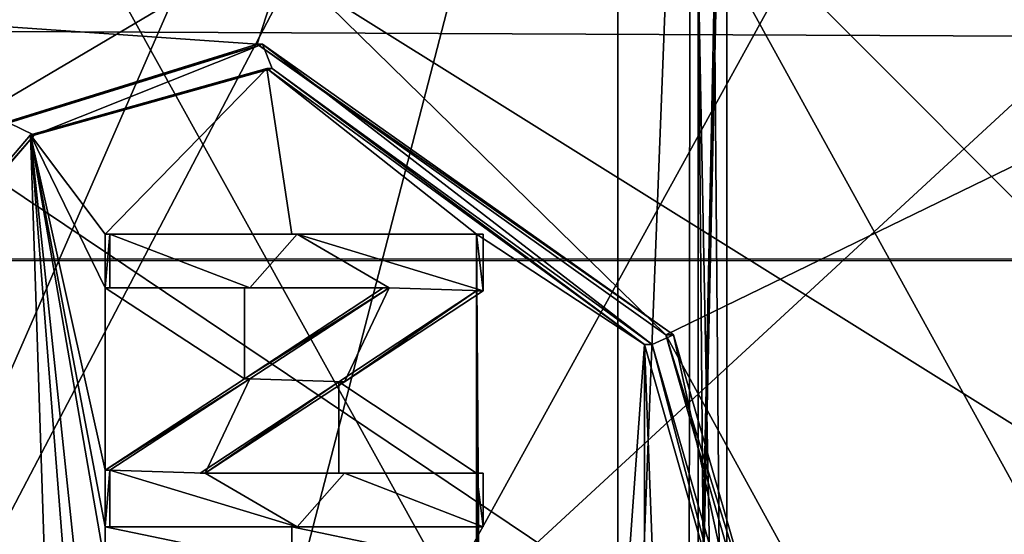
# Model space of a CAD drawing. Header units: millimetres. Extents: x -110 to 163, y -50 to 19.
# Tile 337 of 656: x 1.5 to 3.44, y -36.33 to -35.32. Entities that reach past the tile are written whole.
import ezdxf

# ---------------------------------------------------------------- set-up
doc = ezdxf.new("R2010")
doc.units = ezdxf.units.MM
doc.header["$LTSCALE"] = 65.185185
for name, color, linetype in [('1187', 7, 'CONTINUOUS'), ('1914', 7, 'CONTINUOUS'), ('1921', 7, 'CONTINUOUS'), ('2194', 7, 'CONTINUOUS'), ('235', 7, 'CONTINUOUS'), ('2388', 7, 'CONTINUOUS'), ('2398', 7, 'CONTINUOUS'), ('2490', 7, 'CONTINUOUS'), ('263', 7, 'CONTINUOUS'), ('267', 7, 'CONTINUOUS'), ('2743', 7, 'CONTINUOUS'), ('2767', 7, 'CONTINUOUS'), ('2794', 7, 'CONTINUOUS'), ('2814', 7, 'CONTINUOUS'), ('2879', 7, 'CONTINUOUS'), ('2924', 7, 'CONTINUOUS'), ('3180', 7, 'CONTINUOUS'), ('3702', 7, 'CONTINUOUS'), ('3764', 7, 'CONTINUOUS'), ('388', 7, 'CONTINUOUS'), ('3883', 7, 'CONTINUOUS'), ('389', 7, 'CONTINUOUS'), ('4825', 7, 'CONTINUOUS'), ('5304', 7, 'CONTINUOUS'), ('5322', 7, 'CONTINUOUS'), ('5402', 7, 'CONTINUOUS'), ('5508', 7, 'CONTINUOUS'), ('5971', 7, 'CONTINUOUS'), ('5990', 7, 'CONTINUOUS')]:
    doc.layers.add(name, color=color, linetype=linetype)

msp = doc.modelspace()

# ---------------------------------------------------------------- linework, layer by layer
at = {"layer": '1187', "color": 7, "linetype": 'CONTINUOUS', "true_color": 0x9a9a9a}
for points in [[(2.05, -35.7389, 101.6737), (1.6806, -35.7389, 101.7486), (1.9566, -35.8446, 101.6941), (2.05, -35.7389, 101.6737)], [(1.9566, -35.8446, 101.6941), (1.6806, -35.7389, 101.7486), (1.6806, -35.8446, 101.7486), (1.9566, -35.8446, 101.6941)], [(2.2308, -35.8446, 101.6315), (2.05, -35.7389, 101.6737), (1.9566, -35.8446, 101.6941), (2.2308, -35.8446, 101.6315)], [(2.4162, -35.7389, 101.5842), (2.05, -35.7389, 101.6737), (2.4162, -35.8507, 101.5842), (2.4162, -35.7389, 101.5842)], [(2.4162, -35.8507, 101.5842), (2.05, -35.7389, 101.6737), (2.2308, -35.8446, 101.6315), (2.4162, -35.8507, 101.5842)], [(1.9566, -36.0243, 101.6941), (2.1433, -36.0303, 101.6524), (2.2308, -35.8446, 101.6315), (1.9566, -36.0243, 101.6941)], [(2.1433, -36.0303, 101.6524), (2.4162, -35.8507, 101.5842), (2.2308, -35.8446, 101.6315), (2.1433, -36.0303, 101.6524)], [(1.6806, -36.204, 101.7486), (1.8685, -36.21, 101.7124), (1.9566, -36.0243, 101.6941), (1.6806, -36.204, 101.7486)], [(1.8685, -36.21, 101.7124), (2.1433, -36.0303, 101.6524), (1.9566, -36.0243, 101.6941), (1.8685, -36.21, 101.7124)], [(2.05, -36.3158, 101.6737), (1.8685, -36.21, 101.7124), (1.6806, -36.204, 101.7486), (2.05, -36.3158, 101.6737)], [(1.6806, -36.3158, 101.7486), (2.05, -36.3158, 101.6737), (1.6806, -36.204, 101.7486), (1.6806, -36.3158, 101.7486)], [(2.1433, -36.21, 101.6524), (1.8685, -36.21, 101.7124), (2.05, -36.3158, 101.6737), (2.1433, -36.21, 101.6524)], [(2.4162, -36.3158, 101.5842), (2.1433, -36.21, 101.6524), (2.05, -36.3158, 101.6737), (2.4162, -36.3158, 101.5842)], [(2.4162, -36.21, 101.5842), (2.1433, -36.21, 101.6524), (2.4162, -36.3158, 101.5842), (2.4162, -36.21, 101.5842)]]:
    msp.add_3dface(points, dxfattribs=at)
at = {"layer": '1914', "color": 7, "linetype": 'CONTINUOUS', "true_color": 0x9a9a9a}
for points in [[(1.9899, -35.4125, 101.6358), (1.5319, -35.5437, 101.7743), (1.5243, -35.5433, 101.7249), (1.9899, -35.4125, 101.6358)], [(2.0007, -35.4125, 101.6846), (1.5319, -35.5437, 101.7743), (1.9899, -35.4125, 101.6358), (2.0007, -35.4125, 101.6846)], [(2.7344, -35.9565, 101.4412), (2.0007, -35.4125, 101.6846), (1.9899, -35.4125, 101.6358), (2.7344, -35.9565, 101.4412)], [(2.749, -35.9565, 101.489), (2.0007, -35.4125, 101.6846), (2.7344, -35.9565, 101.4412), (2.749, -35.9565, 101.489)], [(1.5243, -35.5433, 101.7249), (1.5319, -35.5437, 101.7743), (1.2049, -35.9186, 101.772), (1.5243, -35.5433, 101.7249)], [(1.5319, -35.5437, 101.7743), (1.2113, -35.9186, 101.8216), (1.2049, -35.9186, 101.772), (1.5319, -35.5437, 101.7743)]]:
    msp.add_3dface(points, dxfattribs=at)
at = {"layer": '1921', "color": 7, "linetype": 'CONTINUOUS', "true_color": 0x9a9a9a}
for points in [[(1.6806, -35.7389, 101.7486), (2.05, -35.7389, 101.6737), (1.6716, -35.7389, 101.6994), (1.6806, -35.7389, 101.7486)], [(1.6716, -35.7389, 101.6994), (2.05, -35.7389, 101.6737), (2.0391, -35.7389, 101.6249), (1.6716, -35.7389, 101.6994)], [(2.05, -35.7389, 101.6737), (2.4162, -35.7389, 101.5842), (2.0391, -35.7389, 101.6249), (2.05, -35.7389, 101.6737)], [(2.0391, -35.7389, 101.6249), (2.4162, -35.7389, 101.5842), (2.4034, -35.7389, 101.5358), (2.0391, -35.7389, 101.6249)]]:
    msp.add_3dface(points, dxfattribs=at)
at = {"layer": '2194', "color": 7, "linetype": 'CONTINUOUS', "true_color": 0x9a9a9a}
for points in [[(1.9712, -35.3643, 101.6399), (1.4746, -35.5191, 101.733), (1.9817, -35.3643, 101.6887), (1.9712, -35.3643, 101.6399)], [(1.9817, -35.3643, 101.6887), (1.4746, -35.5191, 101.733), (1.4818, -35.5195, 101.7825), (1.9817, -35.3643, 101.6887)], [(2.7764, -35.9375, 101.4283), (1.9712, -35.3643, 101.6399), (2.7913, -35.9375, 101.476), (2.7764, -35.9375, 101.4283)], [(2.7913, -35.9375, 101.476), (1.9712, -35.3643, 101.6399), (1.9817, -35.3643, 101.6887), (2.7913, -35.9375, 101.476)]]:
    msp.add_3dface(points, dxfattribs=at)
at = {"layer": '235', "color": 7, "linetype": 'CONTINUOUS', "true_color": 0x0303ff}
for points in [[(105.6, -35.8), (108.1, -33.0535, 10.25), (-54.3271, -35.0927, 5.3386), (105.6, -35.8)], [(9.8813, -34.6295, -6.8279), (105.6, -35.8), (-55.2373, -34.6295, -6.8279), (9.8813, -34.6295, -6.8279)], [(-55.2373, -34.6295, -6.8279), (105.6, -35.8), (-53.034, -35.7814, -0.8723), (-55.2373, -34.6295, -6.8279)], [(-53.0243, -35.7867, -0.7383), (105.6, -35.8), (-54.3271, -35.0927, 5.3386), (-53.0243, -35.7867, -0.7383)], [(-53.034, -35.7814, -0.8723), (105.6, -35.8), (-53.0243, -35.7867, -0.7383), (-53.034, -35.7814, -0.8723)]]:
    msp.add_3dface(points, dxfattribs=at)
at = {"layer": '2388', "color": 7, "linetype": 'CONTINUOUS', "true_color": 0x9a9a9a}
for points in [[(2.4162, -35.7389, 101.5842), (2.4162, -35.8507, 101.5842), (2.4034, -35.7389, 101.5358), (2.4162, -35.7389, 101.5842)], [(2.4034, -35.7389, 101.5358), (2.4162, -35.8507, 101.5842), (2.4034, -35.8507, 101.5358), (2.4034, -35.7389, 101.5358)]]:
    msp.add_3dface(points, dxfattribs=at)
at = {"layer": '2398', "color": 7, "linetype": 'CONTINUOUS', "true_color": 0x9a9a9a}
for points in [[(1.6806, -36.3158, 101.7486), (1.6806, -36.204, 101.7486), (1.6716, -36.3158, 101.6994), (1.6806, -36.3158, 101.7486)], [(1.6716, -36.3158, 101.6994), (1.6806, -36.204, 101.7486), (1.6716, -36.204, 101.6994), (1.6716, -36.3158, 101.6994)]]:
    msp.add_3dface(points, dxfattribs=at)
at = {"layer": '2490', "color": 7, "linetype": 'CONTINUOUS', "true_color": 0x9a9a9a}
for points in [[(1.9899, -35.4125, 101.6358), (1.5243, -35.5433, 101.7249), (1.6716, -35.7389, 101.6994), (1.9899, -35.4125, 101.6358)], [(1.9899, -35.4125, 101.6358), (1.6716, -35.7389, 101.6994), (2.0391, -35.7389, 101.6249), (1.9899, -35.4125, 101.6358)], [(2.7344, -35.9565, 101.4412), (1.9899, -35.4125, 101.6358), (2.4034, -35.7389, 101.5358), (2.7344, -35.9565, 101.4412)], [(1.9899, -35.4125, 101.6358), (2.0391, -35.7389, 101.6249), (2.4034, -35.7389, 101.5358), (1.9899, -35.4125, 101.6358)], [(1.5243, -35.5433, 101.7249), (1.2049, -35.9186, 101.772), (1.6716, -40.0057, 101.6994), (1.5243, -35.5433, 101.7249)], [(1.6716, -35.7389, 101.6994), (1.5243, -35.5433, 101.7249), (1.6716, -35.8446, 101.6994), (1.6716, -35.7389, 101.6994)], [(1.5243, -35.5433, 101.7249), (1.6716, -36.3158, 101.6994), (1.6716, -36.204, 101.6994), (1.5243, -35.5433, 101.7249)], [(1.6716, -36.3158, 101.6994), (1.5243, -35.5433, 101.7249), (1.6716, -36.3923, 101.6994), (1.6716, -36.3158, 101.6994)], [(1.5243, -35.5433, 101.7249), (1.6716, -36.204, 101.6994), (1.6716, -35.8446, 101.6994), (1.5243, -35.5433, 101.7249)], [(1.5243, -35.5433, 101.7249), (1.6716, -40.0057, 101.6994), (1.6622, -37.3054, 101.7011), (1.5243, -35.5433, 101.7249)], [(1.6716, -36.3923, 101.6994), (1.5243, -35.5433, 101.7249), (1.6716, -36.9404, 101.6994), (1.6716, -36.3923, 101.6994)], [(1.6716, -36.9404, 101.6994), (1.5243, -35.5433, 101.7249), (1.6622, -37.3054, 101.7011), (1.6716, -36.9404, 101.6994)], [(2.434, -40.1248, 101.5276), (2.7344, -35.9565, 101.4412), (2.4034, -35.7389, 101.5358), (2.434, -40.1248, 101.5276)], [(2.434, -40.1248, 101.5276), (2.4034, -35.7389, 101.5358), (2.4127, -37.3058, 101.5334), (2.434, -40.1248, 101.5276)], [(2.4127, -37.3058, 101.5334), (2.4034, -35.7389, 101.5358), (2.4034, -35.8507, 101.5358), (2.4127, -37.3058, 101.5334)], [(1.6716, -35.8446, 101.6994), (1.6716, -36.204, 101.6994), (1.9461, -36.0243, 101.6452), (1.6716, -35.8446, 101.6994)], [(1.9461, -35.8446, 101.6452), (1.6716, -35.8446, 101.6994), (1.9461, -36.0243, 101.6452), (1.9461, -35.8446, 101.6452)], [(2.2189, -35.8446, 101.5829), (1.9461, -35.8446, 101.6452), (1.9461, -36.0243, 101.6452), (2.2189, -35.8446, 101.5829)], [(2.4034, -36.21, 101.5358), (2.4034, -35.8507, 101.5358), (2.1319, -36.0303, 101.6037), (2.4034, -36.21, 101.5358)], [(2.4127, -37.3058, 101.5334), (2.4034, -35.8507, 101.5358), (2.4034, -36.21, 101.5358), (2.4127, -37.3058, 101.5334)], [(1.2049, -35.9186, 101.772), (1.1912, -39.7303, 101.7738), (1.6716, -40.0057, 101.6994), (1.2049, -35.9186, 101.772)], [(2.434, -40.1248, 101.5276), (2.7344, -39.7303, 101.4412), (2.7344, -35.9565, 101.4412), (2.434, -40.1248, 101.5276)], [(2.7344, -35.9565, 101.4412), (2.7344, -39.7303, 101.4412), (2.8628, -39.3306, 101.4009), (2.7344, -35.9565, 101.4412)], [(2.9219, -36.6148, 101.3817), (2.7344, -35.9565, 101.4412), (2.8628, -39.3306, 101.4009), (2.9219, -36.6148, 101.3817)], [(1.8586, -36.21, 101.6634), (2.1319, -36.21, 101.6037), (2.1319, -36.0303, 101.6037), (1.8586, -36.21, 101.6634)], [(2.1319, -36.21, 101.6037), (2.4034, -36.21, 101.5358), (2.1319, -36.0303, 101.6037), (2.1319, -36.21, 101.6037)], [(2.4034, -36.3158, 101.5358), (2.4127, -37.3058, 101.5334), (2.4034, -36.21, 101.5358), (2.4034, -36.3158, 101.5358)], [(2.0391, -36.3158, 101.6249), (1.6716, -36.3158, 101.6994), (2.0391, -36.3923, 101.6249), (2.0391, -36.3158, 101.6249)], [(2.0391, -36.3923, 101.6249), (1.6716, -36.3158, 101.6994), (1.6716, -36.3923, 101.6994), (2.0391, -36.3923, 101.6249)], [(2.4034, -36.3158, 101.5358), (2.0391, -36.3158, 101.6249), (2.4034, -36.3923, 101.5358), (2.4034, -36.3158, 101.5358)], [(2.4034, -36.3923, 101.5358), (2.0391, -36.3158, 101.6249), (2.0391, -36.3923, 101.6249), (2.4034, -36.3923, 101.5358)], [(2.4127, -37.3058, 101.5334), (2.4034, -36.3158, 101.5358), (2.4034, -36.3923, 101.5358), (2.4127, -37.3058, 101.5334)]]:
    msp.add_3dface(points, dxfattribs=at)
at = {"layer": '263', "color": 7, "linetype": 'CONTINUOUS', "true_color": 0x0303ff}
for points in [[(-3.94, -32, 104.626), (3.94, -32, 104.626), (-3.94, -37.3, 104.626), (-3.94, -32, 104.626)], [(-3.94, -37.3, 104.626), (3.94, -32, 104.626), (3.94, -37.3, 104.626), (-3.94, -37.3, 104.626)]]:
    msp.add_3dface(points, dxfattribs=at)
at = {"layer": '267', "color": 7, "linetype": 'CONTINUOUS', "true_color": 0x0303ff}
for points in [[(3.94, -32, 80.374), (-3.94, -32, 80.374), (3.94, -37.3, 80.374), (3.94, -32, 80.374)], [(3.94, -37.3, 80.374), (-3.94, -32, 80.374), (-3.94, -37.3, 80.374), (3.94, -37.3, 80.374)]]:
    msp.add_3dface(points, dxfattribs=at)
at = {"layer": '2743', "color": 7, "linetype": 'CONTINUOUS', "true_color": 0x9a9a9a}
for points in [[(2.7764, -35.9375, 101.4283), (2.7913, -35.9375, 101.476), (2.9826, -36.6011, 101.4143), (2.7764, -35.9375, 101.4283)], [(2.7764, -35.9375, 101.4283), (2.9826, -36.6011, 101.4143), (2.9667, -36.6009, 101.3669), (2.7764, -35.9375, 101.4283)]]:
    msp.add_3dface(points, dxfattribs=at)
at = {"layer": '2767', "color": 7, "linetype": 'CONTINUOUS', "true_color": 0x9a9a9a}
for points in [[(2.749, -35.9565, 101.489), (2.7344, -35.9565, 101.4412), (2.9219, -36.6148, 101.3817), (2.749, -35.9565, 101.489)], [(2.749, -35.9565, 101.489), (2.9219, -36.6148, 101.3817), (2.9375, -36.6147, 101.4292), (2.749, -35.9565, 101.489)]]:
    msp.add_3dface(points, dxfattribs=at)
at = {"layer": '2794', "color": 7, "linetype": 'CONTINUOUS', "true_color": 0x9a9a9a}
for points in [[(2.4162, -36.21, 101.5842), (2.4162, -36.3158, 101.5842), (2.4034, -36.21, 101.5358), (2.4162, -36.21, 101.5842)], [(2.4162, -36.3158, 101.5842), (2.4034, -36.3158, 101.5358), (2.4034, -36.21, 101.5358), (2.4162, -36.3158, 101.5842)]]:
    msp.add_3dface(points, dxfattribs=at)
at = {"layer": '2814', "color": 7, "linetype": 'CONTINUOUS', "true_color": 0x9a9a9a}
for points in [[(1.9566, -35.8446, 101.6941), (1.6806, -35.8446, 101.7486), (1.6716, -35.8446, 101.6994), (1.9566, -35.8446, 101.6941)], [(1.9566, -35.8446, 101.6941), (1.6716, -35.8446, 101.6994), (1.9461, -35.8446, 101.6452), (1.9566, -35.8446, 101.6941)], [(2.2308, -35.8446, 101.6315), (1.9566, -35.8446, 101.6941), (1.9461, -35.8446, 101.6452), (2.2308, -35.8446, 101.6315)], [(2.2308, -35.8446, 101.6315), (1.9461, -35.8446, 101.6452), (2.2189, -35.8446, 101.5829), (2.2308, -35.8446, 101.6315)]]:
    msp.add_3dface(points, dxfattribs=at)
at = {"layer": '2879', "color": 7, "linetype": 'CONTINUOUS', "true_color": 0x9a9a9a}
for points in [[(2.05, -36.3158, 101.6737), (1.6806, -36.3158, 101.7486), (1.6716, -36.3158, 101.6994), (2.05, -36.3158, 101.6737)], [(2.05, -36.3158, 101.6737), (1.6716, -36.3158, 101.6994), (2.0391, -36.3158, 101.6249), (2.05, -36.3158, 101.6737)], [(2.4162, -36.3158, 101.5842), (2.05, -36.3158, 101.6737), (2.0391, -36.3158, 101.6249), (2.4162, -36.3158, 101.5842)], [(2.4162, -36.3158, 101.5842), (2.0391, -36.3158, 101.6249), (2.4034, -36.3158, 101.5358), (2.4162, -36.3158, 101.5842)]]:
    msp.add_3dface(points, dxfattribs=at)
at = {"layer": '2924', "color": 7, "linetype": 'CONTINUOUS', "true_color": 0x9a9a9a}
for points in [[(2.84, -35.2, 83.5918), (5.0238, -35.2, 84.6143), (2.84, -38.7, 83.5918), (2.84, -35.2, 83.5918)], [(2.84, -38.7, 83.5918), (5.0238, -35.2, 84.6143), (3.0441, -40.55, 83.6594), (2.84, -38.7, 83.5918)], [(5.0238, -35.2, 84.6143), (6.8733, -35.2, 86.1613), (3.0441, -40.55, 83.6594), (5.0238, -35.2, 84.6143)], [(6.8733, -35.2, 86.1613), (6.8733, -38.7, 86.1613), (3.0441, -40.55, 83.6594), (6.8733, -35.2, 86.1613)]]:
    msp.add_3dface(points, dxfattribs=at)
at = {"layer": '3180', "color": 7, "linetype": 'CONTINUOUS', "true_color": 0x9a9a9a}
for points in [[(2.6815, -34, 82.9337), (2.825, -34, 83.0236), (2.6815, -37.6868, 82.9337), (2.6815, -34, 82.9337)], [(2.6815, -37.6868, 82.9337), (2.825, -34, 83.0236), (2.8206, -37.7614, 83.0188), (2.6815, -37.6868, 82.9337)], [(2.897, -34, 83.1768), (2.9005, -34.1292, 83.2244), (2.8206, -37.7614, 83.0188), (2.897, -34, 83.1768)], [(2.825, -34, 83.0236), (2.897, -34, 83.1768), (2.8206, -37.7614, 83.0188), (2.825, -34, 83.0236)], [(2.9005, -34.1292, 83.2244), (2.896, -34.2724, 83.2747), (2.8206, -37.7614, 83.0188), (2.9005, -34.1292, 83.2244)], [(2.8206, -37.7614, 83.0188), (2.896, -34.2724, 83.2747), (2.896, -38.1471, 83.2747), (2.8206, -37.7614, 83.0188)]]:
    msp.add_3dface(points, dxfattribs=at)
at = {"layer": '3702', "color": 7, "linetype": 'CONTINUOUS', "true_color": 0x9a9a9a}
for points in [[(3.2345, -32, 83.1063), (2.6815, -34, 82.9337), (0.7521, -37.6868, 82.5935), (3.2345, -32, 83.1063)], [(0.7521, -34, 82.5935), (3.2345, -32, 83.1063), (0.7521, -37.6868, 82.5935), (0.7521, -34, 82.5935)], [(2.6815, -34, 82.9337), (1.7252, -37.6868, 82.7159), (0.7521, -37.6868, 82.5935), (2.6815, -34, 82.9337)], [(2.6815, -34, 82.9337), (2.6815, -37.6868, 82.9337), (1.7252, -37.6868, 82.7159), (2.6815, -34, 82.9337)]]:
    msp.add_3dface(points, dxfattribs=at)
at = {"layer": '3764', "color": 7, "linetype": 'CONTINUOUS', "true_color": 0x9a9a9a}
for points in [[(2.896, -34.2724, 83.2747), (2.8677, -34.7421, 83.4352), (2.896, -38.1471, 83.2747), (2.896, -34.2724, 83.2747)], [(2.8677, -34.7421, 83.4352), (2.84, -35.2, 83.5918), (2.896, -38.1471, 83.2747), (2.8677, -34.7421, 83.4352)], [(2.84, -38.7, 83.5918), (2.8677, -38.4271, 83.4352), (2.84, -35.2, 83.5918), (2.84, -38.7, 83.5918)], [(2.896, -38.1471, 83.2747), (2.84, -35.2, 83.5918), (2.8677, -38.4271, 83.4352), (2.896, -38.1471, 83.2747)]]:
    msp.add_3dface(points, dxfattribs=at)
at = {"layer": '388', "color": 7, "linetype": 'CONTINUOUS', "true_color": 0x0303ff}
for points in [[(5.3576, -37.3, 105.4343), (0, -33.9521, 106.5), (-2.7313, -37.3, 106.231), (5.3576, -37.3, 105.4343)], [(7, -33.9631, 104.6244), (0, -33.9521, 106.5), (5.3576, -37.3, 105.4343), (7, -33.9631, 104.6244)]]:
    msp.add_3dface(points, dxfattribs=at)
at = {"layer": '3883', "color": 7, "linetype": 'CONTINUOUS', "true_color": 0x9a9a9a}
for points in [[(1.8685, -36.21, 101.7124), (2.1433, -36.21, 101.6524), (1.8586, -36.21, 101.6634), (1.8685, -36.21, 101.7124)], [(2.1433, -36.21, 101.6524), (2.1319, -36.21, 101.6037), (1.8586, -36.21, 101.6634), (2.1433, -36.21, 101.6524)], [(2.1433, -36.21, 101.6524), (2.4162, -36.21, 101.5842), (2.1319, -36.21, 101.6037), (2.1433, -36.21, 101.6524)], [(2.4162, -36.21, 101.5842), (2.4034, -36.21, 101.5358), (2.1319, -36.21, 101.6037), (2.4162, -36.21, 101.5842)]]:
    msp.add_3dface(points, dxfattribs=at)
at = {"layer": '389', "color": 7, "linetype": 'CONTINUOUS', "true_color": 0x0303ff}
for points in [[(0, -37.3, 78.5), (0, -31.5, 78.5), (3.7708, -31.5, 79.0174), (0, -37.3, 78.5)], [(7, -37.3, 80.3756), (0, -37.3, 78.5), (3.7708, -31.5, 79.0174), (7, -37.3, 80.3756)]]:
    msp.add_3dface(points, dxfattribs=at)
at = {"layer": '4825', "color": 7, "linetype": 'CONTINUOUS', "true_color": 0x9a9a9a}
for points in [[(1.9566, -36.0243, 101.6941), (2.2308, -35.8446, 101.6315), (1.9461, -36.0243, 101.6452), (1.9566, -36.0243, 101.6941)], [(2.2308, -35.8446, 101.6315), (2.2189, -35.8446, 101.5829), (1.9461, -36.0243, 101.6452), (2.2308, -35.8446, 101.6315)], [(1.6806, -36.204, 101.7486), (1.9566, -36.0243, 101.6941), (1.6716, -36.204, 101.6994), (1.6806, -36.204, 101.7486)], [(1.6716, -36.204, 101.6994), (1.9566, -36.0243, 101.6941), (1.9461, -36.0243, 101.6452), (1.6716, -36.204, 101.6994)]]:
    msp.add_3dface(points, dxfattribs=at)
at = {"layer": '5304', "color": 7, "linetype": 'CONTINUOUS', "true_color": 0x9a9a9a}
for points in [[(1.5319, -35.5437, 101.7743), (1.9817, -35.3643, 101.6887), (1.4818, -35.5195, 101.7825), (1.5319, -35.5437, 101.7743)], [(1.5319, -35.5437, 101.7743), (2.0007, -35.4125, 101.6846), (1.9817, -35.3643, 101.6887), (1.5319, -35.5437, 101.7743)], [(2.0007, -35.4125, 101.6846), (2.749, -35.9565, 101.489), (1.9817, -35.3643, 101.6887), (2.0007, -35.4125, 101.6846)], [(2.749, -35.9565, 101.489), (2.7913, -35.9375, 101.476), (1.9817, -35.3643, 101.6887), (2.749, -35.9565, 101.489)], [(1.2113, -35.9186, 101.8216), (1.5319, -35.5437, 101.7743), (1.4818, -35.5195, 101.7825), (1.2113, -35.9186, 101.8216)], [(2.7913, -35.9375, 101.476), (2.749, -35.9565, 101.489), (2.9375, -36.6147, 101.4292), (2.7913, -35.9375, 101.476)], [(2.9826, -36.6011, 101.4143), (2.7913, -35.9375, 101.476), (2.9375, -36.6147, 101.4292), (2.9826, -36.6011, 101.4143)]]:
    msp.add_3dface(points, dxfattribs=at)
at = {"layer": '5322', "color": 7, "linetype": 'CONTINUOUS', "true_color": 0x9a9a9a}
for points in [[(1.6806, -35.8446, 101.7486), (1.6806, -35.7389, 101.7486), (1.6716, -35.8446, 101.6994), (1.6806, -35.8446, 101.7486)], [(1.6806, -35.7389, 101.7486), (1.6716, -35.7389, 101.6994), (1.6716, -35.8446, 101.6994), (1.6806, -35.7389, 101.7486)]]:
    msp.add_3dface(points, dxfattribs=at)
at = {"layer": '5402', "color": 7, "linetype": 'CONTINUOUS', "true_color": 0x9a9a9a}
for points in [[(1.4746, -35.5191, 101.733), (1.9712, -35.3643, 101.6399), (-0.378, -35.2, 101.8424), (1.4746, -35.5191, 101.733)], [(1.9712, -35.3643, 101.6399), (2.0237, -35.2, 101.6284), (-0.378, -35.2, 101.8424), (1.9712, -35.3643, 101.6399)], [(1.9712, -35.3643, 101.6399), (2.7764, -35.9375, 101.4283), (2.0237, -35.2, 101.6284), (1.9712, -35.3643, 101.6399)], [(2.7764, -35.9375, 101.4283), (4.2909, -35.2, 100.8073), (2.0237, -35.2, 101.6284), (2.7764, -35.9375, 101.4283)], [(2.7764, -35.9375, 101.4283), (4.2909, -38.7, 100.8073), (4.2909, -35.2, 100.8073), (2.7764, -35.9375, 101.4283)], [(4.2909, -38.7, 100.8073), (2.7764, -35.9375, 101.4283), (2.9667, -36.6009, 101.3669), (4.2909, -38.7, 100.8073)]]:
    msp.add_3dface(points, dxfattribs=at)
at = {"layer": '5508', "color": 7, "linetype": 'CONTINUOUS', "true_color": 0x9a9a9a}
for points in [[(2.4034, -35.8507, 101.5358), (2.1433, -36.0303, 101.6524), (2.1319, -36.0303, 101.6037), (2.4034, -35.8507, 101.5358)], [(2.4162, -35.8507, 101.5842), (2.1433, -36.0303, 101.6524), (2.4034, -35.8507, 101.5358), (2.4162, -35.8507, 101.5842)], [(1.8685, -36.21, 101.7124), (1.8586, -36.21, 101.6634), (2.1319, -36.0303, 101.6037), (1.8685, -36.21, 101.7124)], [(2.1433, -36.0303, 101.6524), (1.8685, -36.21, 101.7124), (2.1319, -36.0303, 101.6037), (2.1433, -36.0303, 101.6524)]]:
    msp.add_3dface(points, dxfattribs=at)
at = {"layer": '5971', "color": 7, "linetype": 'CONTINUOUS', "true_color": 0xcad1ee}
for points in [[(5.9219, -40.7, 100.6508), (0, -40.7, 102.575), (5.9219, -29.95, 100.6508), (5.9219, -40.7, 100.6508)], [(5.9219, -29.95, 100.6508), (0, -40.7, 102.575), (0, -29.95, 102.575), (5.9219, -29.95, 100.6508)], [(0, -40.7, 82.425), (5.9219, -40.7, 84.3492), (0, -29.95, 82.425), (0, -40.7, 82.425)], [(0, -29.95, 82.425), (5.9219, -40.7, 84.3492), (5.9219, -29.95, 84.3492), (0, -29.95, 82.425)]]:
    msp.add_3dface(points, dxfattribs=at)
at = {"layer": '5990', "color": 7, "linetype": 'CONTINUOUS', "true_color": 0xcad1ee}
for points in [[(0, -36.3457, 104.435), (2.3747, -36.4835, 104.1964), (0, -32.2, 104.435), (0, -36.3457, 104.435)], [(2.3747, -36.4835, 104.1964), (4.6897, -36.9, 103.475), (0, -32.2, 104.435), (2.3747, -36.4835, 104.1964)], [(0, -32.2, 104.435), (4.6897, -36.9, 103.475), (7.0152, -32.2, 102.1556), (0, -32.2, 104.435)], [(2.3747, -36.4835, 80.8036), (0, -36.3457, 80.565), (7.0152, -32.2, 82.8444), (2.3747, -36.4835, 80.8036)], [(0, -36.3457, 80.565), (0, -32.2, 80.565), (7.0152, -32.2, 82.8444), (0, -36.3457, 80.565)], [(4.6897, -36.9, 81.525), (2.3747, -36.4835, 80.8036), (7.0152, -32.2, 82.8444), (4.6897, -36.9, 81.525)]]:
    msp.add_3dface(points, dxfattribs=at)

doc.saveas('drawing.dxf')
